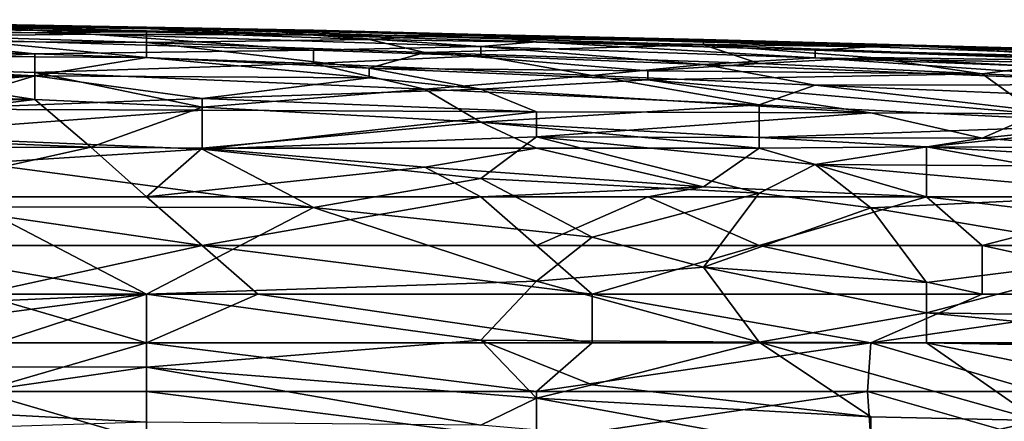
# Model space of a CAD drawing. Extents: x -161 to 11, y -10 to 160.
# Tile 344 of 499: x 0.6163 to 0.6954, y 0.3224 to 0.3547. Entities that reach past the tile are written whole.
import ezdxf

# ---------------------------------------------------------------- set-up
doc = ezdxf.new("R2010")
doc.units = 0
doc.header["$MEASUREMENT"] = 0
doc.layers.get('0').update_dxf_attribs({"linetype": 'CONTINUOUS'})

msp = doc.modelspace()

# ---------------------------------------------------------------- linework, layer by layer
for points in [[(0.608627, 0.354194, 0.705862), (0.626511, 0.353694, 0.701956), (0.590743, 0.354149, 0.701956)], [(0.604156, 0.353527, 0.69805), (0.590743, 0.354149, 0.701956), (0.626511, 0.353694, 0.701956)], [(0.62204, 0.354115, 0.713675), (0.595214, 0.354662, 0.713675), (0.613098, 0.354115, 0.717581)], [(0.62204, 0.354115, 0.713675), (0.608627, 0.354375, 0.709769), (0.595214, 0.354662, 0.713675)], [(0.62204, 0.353491, 0.721487), (0.613098, 0.354115, 0.717581), (0.604156, 0.353933, 0.721487)], [(0.630982, 0.35388, 0.705862), (0.608627, 0.354194, 0.705862), (0.608627, 0.354375, 0.709769)], [(0.639924, 0.353812, 0.709769), (0.608627, 0.354375, 0.709769), (0.62204, 0.354115, 0.713675)], [(0.630982, 0.35388, 0.705862), (0.608627, 0.354375, 0.709769), (0.639924, 0.353812, 0.709769)], [(0.630982, 0.35388, 0.705862), (0.626511, 0.353694, 0.701956), (0.608627, 0.354194, 0.705862)], [(0.62204, 0.353491, 0.721487), (0.639924, 0.35343, 0.717581), (0.613098, 0.354115, 0.717581)], [(0.62204, 0.354115, 0.713675), (0.613098, 0.354115, 0.717581), (0.639924, 0.35343, 0.717581)], [(0.635453, 0.35384, 0.713675), (0.62204, 0.354115, 0.713675), (0.639924, 0.35343, 0.717581)], [(0.635453, 0.35384, 0.713675), (0.639924, 0.353812, 0.709769), (0.62204, 0.354115, 0.713675)], [(0.604156, 0.353284, 0.725394), (0.595214, 0.352548, 0.7293), (0.617569, 0.351923, 0.7293)], [(0.604156, 0.353933, 0.721487), (0.604156, 0.353284, 0.725394), (0.62204, 0.353491, 0.721487)], [(0.626511, 0.353694, 0.701956), (0.626511, 0.35282, 0.694144), (0.604156, 0.353527, 0.69805)], [(0.613098, 0.352919, 0.694144), (0.604156, 0.353527, 0.69805), (0.626511, 0.35282, 0.694144)], [(0.62204, 0.353491, 0.721487), (0.604156, 0.353284, 0.725394), (0.639924, 0.352208, 0.725394)], [(0.639924, 0.352208, 0.725394), (0.604156, 0.353284, 0.725394), (0.617569, 0.351923, 0.7293)], [(0.653337, 0.352503, 0.721487), (0.62204, 0.353491, 0.721487), (0.639924, 0.352208, 0.725394)], [(0.639924, 0.35343, 0.717581), (0.62204, 0.353491, 0.721487), (0.653337, 0.352503, 0.721487)], [(0.626511, 0.353694, 0.701956), (0.630982, 0.35388, 0.705862), (0.648866, 0.35331, 0.701956)], [(0.648866, 0.35331, 0.701956), (0.644395, 0.353078, 0.69805), (0.626511, 0.353694, 0.701956)], [(0.626511, 0.35282, 0.694144), (0.626511, 0.353694, 0.701956), (0.644395, 0.353078, 0.69805)], [(0.648866, 0.353537, 0.705862), (0.630982, 0.35388, 0.705862), (0.639924, 0.353812, 0.709769)], [(0.648866, 0.353537, 0.705862), (0.648866, 0.35331, 0.701956), (0.630982, 0.35388, 0.705862)], [(0.653337, 0.353464, 0.709769), (0.639924, 0.353812, 0.709769), (0.635453, 0.35384, 0.713675)], [(0.653337, 0.353359, 0.713675), (0.635453, 0.35384, 0.713675), (0.639924, 0.35343, 0.717581)], [(0.653337, 0.353359, 0.713675), (0.653337, 0.353464, 0.709769), (0.635453, 0.35384, 0.713675)], [(0.653337, 0.353464, 0.709769), (0.648866, 0.353537, 0.705862), (0.639924, 0.353812, 0.709769)], [(0.657808, 0.352895, 0.717581), (0.639924, 0.35343, 0.717581), (0.653337, 0.352503, 0.721487)], [(0.653337, 0.353359, 0.713675), (0.639924, 0.35343, 0.717581), (0.657808, 0.352895, 0.717581)], [(0.644395, 0.353078, 0.69805), (0.648866, 0.35331, 0.701956), (0.671221, 0.352651, 0.69805)], [(0.653337, 0.353464, 0.709769), (0.671221, 0.353058, 0.705862), (0.648866, 0.353537, 0.705862)], [(0.671221, 0.353058, 0.705862), (0.671221, 0.352919, 0.701956), (0.648866, 0.353537, 0.705862)], [(0.648866, 0.35331, 0.701956), (0.648866, 0.353537, 0.705862), (0.671221, 0.352919, 0.701956)], [(0.671221, 0.352919, 0.701956), (0.671221, 0.352651, 0.69805), (0.648866, 0.35331, 0.701956)], [(0.653337, 0.353359, 0.713675), (0.684635, 0.352471, 0.713675), (0.653337, 0.353464, 0.709769)], [(0.684635, 0.352471, 0.713675), (0.684635, 0.352662, 0.709769), (0.653337, 0.353464, 0.709769)], [(0.684635, 0.352662, 0.709769), (0.671221, 0.353058, 0.705862), (0.653337, 0.353464, 0.709769)], [(0.653337, 0.353359, 0.713675), (0.657808, 0.352895, 0.717581), (0.684635, 0.352471, 0.713675)], [(0.626511, 0.351617, 0.686331), (0.581801, 0.351897, 0.686331), (0.613098, 0.352919, 0.694144)], [(0.595214, 0.352548, 0.7293), (0.599685, 0.350979, 0.733206), (0.617569, 0.351923, 0.7293)], [(0.626511, 0.35282, 0.694144), (0.626511, 0.351617, 0.686331), (0.613098, 0.352919, 0.694144)], [(0.626511, 0.35282, 0.694144), (0.644395, 0.353078, 0.69805), (0.648866, 0.352036, 0.690237)], [(0.648866, 0.352036, 0.690237), (0.644395, 0.350773, 0.682425), (0.626511, 0.35282, 0.694144)], [(0.626511, 0.351617, 0.686331), (0.626511, 0.35282, 0.694144), (0.644395, 0.350773, 0.682425)], [(0.639924, 0.352208, 0.725394), (0.653337, 0.351748, 0.725394), (0.653337, 0.352503, 0.721487)], [(0.671221, 0.352651, 0.69805), (0.648866, 0.352036, 0.690237), (0.644395, 0.353078, 0.69805)], [(0.671221, 0.352651, 0.69805), (0.675692, 0.351144, 0.686331), (0.648866, 0.352036, 0.690237)], [(0.680164, 0.351601, 0.721487), (0.657808, 0.352895, 0.717581), (0.653337, 0.352503, 0.721487)], [(0.680164, 0.351601, 0.721487), (0.653337, 0.352503, 0.721487), (0.671221, 0.351055, 0.725394)], [(0.653337, 0.352503, 0.721487), (0.653337, 0.351748, 0.725394), (0.671221, 0.351055, 0.725394)], [(0.657808, 0.352895, 0.717581), (0.680164, 0.351601, 0.721487), (0.680164, 0.35222, 0.717581)], [(0.657808, 0.352895, 0.717581), (0.680164, 0.35222, 0.717581), (0.684635, 0.352471, 0.713675)], [(0.684635, 0.352662, 0.709769), (0.698048, 0.352347, 0.705862), (0.671221, 0.353058, 0.705862)], [(0.698048, 0.352347, 0.705862), (0.689106, 0.352549, 0.701956), (0.671221, 0.353058, 0.705862)], [(0.671221, 0.352919, 0.701956), (0.671221, 0.353058, 0.705862), (0.689106, 0.352549, 0.701956)], [(0.671221, 0.352651, 0.69805), (0.671221, 0.352919, 0.701956), (0.689106, 0.352549, 0.701956)], [(0.671221, 0.352651, 0.69805), (0.689106, 0.352549, 0.701956), (0.70699, 0.351293, 0.690237)], [(0.684635, 0.351628, 0.690237), (0.671221, 0.352651, 0.69805), (0.70699, 0.351293, 0.690237)], [(0.684635, 0.351628, 0.690237), (0.675692, 0.351144, 0.686331), (0.671221, 0.352651, 0.69805)], [(0.720403, 0.351265, 0.713675), (0.684635, 0.352471, 0.713675), (0.680164, 0.35222, 0.717581)], [(0.684635, 0.352662, 0.709769), (0.684635, 0.352471, 0.713675), (0.720403, 0.351265, 0.713675)], [(0.720403, 0.351265, 0.713675), (0.720403, 0.351526, 0.709769), (0.684635, 0.352662, 0.709769)], [(0.715932, 0.351823, 0.705862), (0.684635, 0.352662, 0.709769), (0.720403, 0.351526, 0.709769)], [(0.715932, 0.351823, 0.705862), (0.698048, 0.352347, 0.705862), (0.684635, 0.352662, 0.709769)], [(0.720403, 0.35162, 0.69805), (0.689106, 0.352549, 0.701956), (0.698048, 0.352347, 0.705862)], [(0.720403, 0.35162, 0.69805), (0.715932, 0.3515, 0.694144), (0.689106, 0.352549, 0.701956)], [(0.70699, 0.351293, 0.690237), (0.689106, 0.352549, 0.701956), (0.715932, 0.3515, 0.694144)], [(0.617569, 0.350148, 0.678519), (0.581801, 0.351897, 0.686331), (0.626511, 0.351617, 0.686331)], [(0.586272, 0.350314, 0.678519), (0.581801, 0.351897, 0.686331), (0.617569, 0.350148, 0.678519)], [(0.599685, 0.350979, 0.733206), (0.617569, 0.350412, 0.733206), (0.617569, 0.351923, 0.7293)], [(0.617569, 0.351923, 0.7293), (0.639924, 0.351132, 0.7293), (0.639924, 0.352208, 0.725394)], [(0.639924, 0.351132, 0.7293), (0.617569, 0.351923, 0.7293), (0.617569, 0.350412, 0.733206)], [(0.644395, 0.350003, 0.678519), (0.617569, 0.350148, 0.678519), (0.626511, 0.351617, 0.686331)], [(0.644395, 0.350773, 0.682425), (0.644395, 0.350003, 0.678519), (0.626511, 0.351617, 0.686331)], [(0.639924, 0.352208, 0.725394), (0.639924, 0.351132, 0.7293), (0.653337, 0.351748, 0.725394)], [(0.653337, 0.351748, 0.725394), (0.639924, 0.351132, 0.7293), (0.662279, 0.350187, 0.7293)], [(0.644395, 0.350773, 0.682425), (0.648866, 0.352036, 0.690237), (0.66675, 0.350561, 0.682425)], [(0.66675, 0.350561, 0.682425), (0.648866, 0.352036, 0.690237), (0.675692, 0.351144, 0.686331)], [(0.653337, 0.351748, 0.725394), (0.662279, 0.350187, 0.7293), (0.671221, 0.351055, 0.725394)], [(0.680164, 0.351601, 0.721487), (0.671221, 0.351055, 0.725394), (0.711461, 0.349468, 0.725394)], [(0.675692, 0.351144, 0.686331), (0.684635, 0.351628, 0.690237), (0.693577, 0.350328, 0.682425)], [(0.680164, 0.35222, 0.717581), (0.680164, 0.351601, 0.721487), (0.720403, 0.350792, 0.717581)], [(0.680164, 0.35222, 0.717581), (0.720403, 0.350792, 0.717581), (0.720403, 0.351265, 0.713675)], [(0.715932, 0.350244, 0.721487), (0.680164, 0.351601, 0.721487), (0.711461, 0.349468, 0.725394)], [(0.720403, 0.350792, 0.717581), (0.680164, 0.351601, 0.721487), (0.715932, 0.350244, 0.721487)], [(0.693577, 0.350328, 0.682425), (0.684635, 0.351628, 0.690237), (0.698048, 0.350916, 0.686331)], [(0.698048, 0.350916, 0.686331), (0.684635, 0.351628, 0.690237), (0.70699, 0.351293, 0.690237)], [(0.599685, 0.350979, 0.733206), (0.595214, 0.348935, 0.737112), (0.617569, 0.348255, 0.736983)], [(0.599685, 0.350979, 0.733206), (0.617569, 0.348255, 0.736983), (0.617569, 0.350412, 0.733206)], [(0.617569, 0.350412, 0.733206), (0.648866, 0.349072, 0.733206), (0.639924, 0.351132, 0.7293)], [(0.639924, 0.351132, 0.7293), (0.648866, 0.349072, 0.733206), (0.662279, 0.350187, 0.7293)], [(0.680164, 0.349405, 0.7293), (0.671221, 0.351055, 0.725394), (0.662279, 0.350187, 0.7293)], [(0.675692, 0.351144, 0.686331), (0.693577, 0.350328, 0.682425), (0.66675, 0.350561, 0.682425)], [(0.711461, 0.349468, 0.725394), (0.671221, 0.351055, 0.725394), (0.680164, 0.349405, 0.7293)], [(0.693577, 0.350328, 0.682425), (0.698048, 0.350916, 0.686331), (0.711461, 0.349468, 0.678519)], [(0.586272, 0.348525, 0.670706), (0.586272, 0.350314, 0.678519), (0.617569, 0.350148, 0.678519)], [(0.617569, 0.350148, 0.678519), (0.608627, 0.347466, 0.6668), (0.586272, 0.347564, 0.6668)], [(0.617569, 0.350148, 0.678519), (0.586272, 0.347564, 0.6668), (0.586272, 0.348525, 0.670706)], [(0.630982, 0.348342, 0.670706), (0.608627, 0.347466, 0.6668), (0.617569, 0.350148, 0.678519)], [(0.648866, 0.349072, 0.733206), (0.617569, 0.350412, 0.733206), (0.630982, 0.347652, 0.737112)], [(0.617569, 0.350412, 0.733206), (0.617569, 0.348255, 0.736983), (0.630982, 0.347652, 0.737112)], [(0.630982, 0.348342, 0.670706), (0.617569, 0.350148, 0.678519), (0.644395, 0.350003, 0.678519)], [(0.630982, 0.348342, 0.670706), (0.644395, 0.350003, 0.678519), (0.653337, 0.349097, 0.674612)], [(0.66675, 0.350561, 0.682425), (0.66675, 0.349822, 0.678519), (0.644395, 0.350773, 0.682425)], [(0.66675, 0.349822, 0.678519), (0.653337, 0.349097, 0.674612), (0.644395, 0.350773, 0.682425)], [(0.644395, 0.350003, 0.678519), (0.644395, 0.350773, 0.682425), (0.653337, 0.349097, 0.674612)], [(0.648866, 0.349072, 0.733206), (0.675692, 0.347826, 0.733206), (0.662279, 0.350187, 0.7293)], [(0.680164, 0.349405, 0.7293), (0.662279, 0.350187, 0.7293), (0.675692, 0.347826, 0.733206)], [(0.66675, 0.349822, 0.678519), (0.66675, 0.350561, 0.682425), (0.693577, 0.350328, 0.682425)], [(0.693577, 0.350328, 0.682425), (0.698048, 0.347109, 0.6668), (0.66675, 0.349822, 0.678519)], [(0.698048, 0.347109, 0.6668), (0.693577, 0.350328, 0.682425), (0.711461, 0.349468, 0.678519)], [(0.653337, 0.349097, 0.674612), (0.66675, 0.349822, 0.678519), (0.684635, 0.347173, 0.6668)], [(0.684635, 0.347173, 0.6668), (0.66675, 0.349822, 0.678519), (0.698048, 0.347109, 0.6668)], [(0.70699, 0.346308, 0.733206), (0.680164, 0.349405, 0.7293), (0.675692, 0.347826, 0.733206)], [(0.715932, 0.347915, 0.7293), (0.711461, 0.349468, 0.725394), (0.680164, 0.349405, 0.7293)], [(0.70699, 0.346308, 0.733206), (0.715932, 0.347915, 0.7293), (0.680164, 0.349405, 0.7293)], [(0.595214, 0.348935, 0.737112), (0.595214, 0.348255, 0.738023), (0.617569, 0.348255, 0.736983)], [(0.653337, 0.349097, 0.674612), (0.657808, 0.347271, 0.6668), (0.630982, 0.348342, 0.670706)], [(0.630982, 0.347652, 0.737112), (0.653337, 0.346431, 0.737112), (0.648866, 0.349072, 0.733206)], [(0.648866, 0.349072, 0.733206), (0.653337, 0.346431, 0.737112), (0.675692, 0.347826, 0.733206)], [(0.684635, 0.347173, 0.6668), (0.657808, 0.347271, 0.6668), (0.653337, 0.349097, 0.674612)], [(0.595214, 0.345522, 0.741019), (0.62204, 0.344431, 0.741019), (0.617569, 0.348255, 0.736983)], [(0.595214, 0.348255, 0.738023), (0.595214, 0.345522, 0.741019), (0.617569, 0.348255, 0.736983)], [(0.630982, 0.348342, 0.670706), (0.630982, 0.347409, 0.6668), (0.608627, 0.347466, 0.6668)], [(0.630982, 0.347652, 0.737112), (0.617569, 0.348255, 0.736983), (0.62204, 0.344431, 0.741019)], [(0.630982, 0.344349, 0.740695), (0.630982, 0.347652, 0.737112), (0.62204, 0.344431, 0.741019)], [(0.630982, 0.347409, 0.6668), (0.630982, 0.348342, 0.670706), (0.657808, 0.347271, 0.6668)], [(0.630982, 0.347652, 0.737112), (0.630982, 0.344349, 0.740695), (0.653337, 0.346431, 0.737112)], [(0.653337, 0.346431, 0.737112), (0.675692, 0.345194, 0.737112), (0.675692, 0.347826, 0.733206)], [(0.675692, 0.347826, 0.733206), (0.675692, 0.345194, 0.737112), (0.70699, 0.346308, 0.733206)], [(0.604156, 0.345398, 0.658987), (0.608627, 0.347466, 0.6668), (0.630982, 0.347409, 0.6668)], [(0.630982, 0.347409, 0.6668), (0.630982, 0.344261, 0.655081), (0.604156, 0.345398, 0.658987)], [(0.630982, 0.344261, 0.655081), (0.630982, 0.347409, 0.6668), (0.657808, 0.347271, 0.6668)], [(0.630982, 0.344261, 0.655081), (0.657808, 0.347271, 0.6668), (0.657808, 0.345249, 0.658987)], [(0.684635, 0.347173, 0.6668), (0.657808, 0.345249, 0.658987), (0.657808, 0.347271, 0.6668)], [(0.657808, 0.345249, 0.658987), (0.684635, 0.347173, 0.6668), (0.693577, 0.345155, 0.658987)], [(0.698048, 0.347109, 0.6668), (0.693577, 0.345155, 0.658987), (0.684635, 0.347173, 0.6668)], [(0.711461, 0.347014, 0.6668), (0.693577, 0.345155, 0.658987), (0.698048, 0.347109, 0.6668)], [(0.711461, 0.347014, 0.6668), (0.724874, 0.342762, 0.651175), (0.693577, 0.345155, 0.658987)], [(0.653337, 0.346431, 0.737112), (0.630982, 0.344349, 0.740695), (0.657808, 0.344349, 0.739116)], [(0.653337, 0.346431, 0.737112), (0.675692, 0.344349, 0.738057), (0.675692, 0.345194, 0.737112)], [(0.657808, 0.344349, 0.739116), (0.675692, 0.344349, 0.738057), (0.653337, 0.346431, 0.737112)], [(0.689106, 0.344464, 0.737112), (0.70699, 0.346308, 0.733206), (0.675692, 0.345194, 0.737112)], [(0.70699, 0.346308, 0.733206), (0.689106, 0.344464, 0.737112), (0.711461, 0.344349, 0.735709)], [(0.599685, 0.344349, 0.741842), (0.62204, 0.344431, 0.741019), (0.595214, 0.345522, 0.741019)], [(0.613098, 0.343157, 0.651175), (0.604156, 0.345398, 0.658987), (0.630982, 0.344261, 0.655081)], [(0.630982, 0.344261, 0.655081), (0.657808, 0.345249, 0.658987), (0.653337, 0.341906, 0.647269)], [(0.653337, 0.341906, 0.647269), (0.657808, 0.345249, 0.658987), (0.675692, 0.340723, 0.643362)], [(0.680164, 0.343037, 0.651175), (0.657808, 0.345249, 0.658987), (0.693577, 0.345155, 0.658987)], [(0.680164, 0.343037, 0.651175), (0.675692, 0.340723, 0.643362), (0.657808, 0.345249, 0.658987)], [(0.689106, 0.344464, 0.737112), (0.675692, 0.345194, 0.737112), (0.675692, 0.344349, 0.738057)], [(0.680164, 0.343037, 0.651175), (0.693577, 0.345155, 0.658987), (0.724874, 0.342762, 0.651175)], [(0.62204, 0.344431, 0.741019), (0.599685, 0.344349, 0.741842), (0.604156, 0.340443, 0.744183)], [(0.604156, 0.340443, 0.744183), (0.626511, 0.340443, 0.743561), (0.62204, 0.344431, 0.741019)], [(0.613098, 0.343157, 0.651175), (0.630982, 0.344261, 0.655081), (0.639924, 0.339591, 0.639456)], [(0.630982, 0.344349, 0.740695), (0.62204, 0.344431, 0.741019), (0.626511, 0.340443, 0.743561)], [(0.630982, 0.344349, 0.740695), (0.626511, 0.340443, 0.743561), (0.648866, 0.342813, 0.741019)], [(0.648866, 0.342813, 0.741019), (0.657808, 0.344349, 0.739116), (0.630982, 0.344349, 0.740695)], [(0.639924, 0.339591, 0.639456), (0.630982, 0.344261, 0.655081), (0.653337, 0.341906, 0.647269)], [(0.657808, 0.344349, 0.739116), (0.648866, 0.342813, 0.741019), (0.671221, 0.34125, 0.741019)], [(0.671221, 0.34125, 0.741019), (0.675692, 0.344349, 0.738057), (0.657808, 0.344349, 0.739116)], [(0.689106, 0.340443, 0.740698), (0.675692, 0.344349, 0.738057), (0.671221, 0.34125, 0.741019)], [(0.675692, 0.344349, 0.738057), (0.689106, 0.340443, 0.740698), (0.689106, 0.344464, 0.737112)], [(0.711461, 0.340443, 0.739528), (0.711461, 0.343148, 0.737112), (0.689106, 0.344464, 0.737112)], [(0.689106, 0.344464, 0.737112), (0.711461, 0.343148, 0.737112), (0.711461, 0.344349, 0.735709)], [(0.711461, 0.340443, 0.739528), (0.689106, 0.344464, 0.737112), (0.689106, 0.340443, 0.740698)], [(0.639924, 0.339591, 0.639456), (0.613098, 0.339645, 0.639456), (0.613098, 0.343157, 0.651175)], [(0.675692, 0.340723, 0.643362), (0.680164, 0.343037, 0.651175), (0.684635, 0.339547, 0.639456)], [(0.70699, 0.340632, 0.643362), (0.680164, 0.343037, 0.651175), (0.724874, 0.342762, 0.651175)], [(0.684635, 0.339547, 0.639456), (0.680164, 0.343037, 0.651175), (0.70699, 0.340632, 0.643362)], [(0.626511, 0.340443, 0.743561), (0.653337, 0.340443, 0.74236), (0.648866, 0.342813, 0.741019)], [(0.671221, 0.34125, 0.741019), (0.648866, 0.342813, 0.741019), (0.653337, 0.340443, 0.74236)], [(0.639924, 0.339591, 0.639456), (0.653337, 0.341906, 0.647269), (0.662279, 0.337191, 0.631644)], [(0.675692, 0.340723, 0.643362), (0.662279, 0.337191, 0.631644), (0.653337, 0.341906, 0.647269)], [(0.671221, 0.34125, 0.741019), (0.653337, 0.340443, 0.74236), (0.66675, 0.340443, 0.741781)], [(0.662279, 0.337191, 0.631644), (0.675692, 0.340723, 0.643362), (0.671221, 0.334787, 0.623831)], [(0.66675, 0.340443, 0.741781), (0.689106, 0.340443, 0.740698), (0.671221, 0.34125, 0.741019)], [(0.684635, 0.339547, 0.639456), (0.671221, 0.334787, 0.623831), (0.675692, 0.340723, 0.643362)], [(0.70699, 0.340632, 0.643362), (0.70699, 0.335824, 0.627737), (0.684635, 0.339547, 0.639456)], [(0.604156, 0.340443, 0.744183), (0.630982, 0.336537, 0.745037), (0.626511, 0.340443, 0.743561)], [(0.608627, 0.336537, 0.745544), (0.630982, 0.336537, 0.745037), (0.604156, 0.340443, 0.744183)], [(0.626511, 0.340443, 0.743561), (0.630982, 0.336537, 0.745037), (0.653337, 0.340443, 0.74236)], [(0.657808, 0.336537, 0.744105), (0.653337, 0.340443, 0.74236), (0.630982, 0.336537, 0.745037)], [(0.657808, 0.336537, 0.744105), (0.66675, 0.340443, 0.741781), (0.653337, 0.340443, 0.74236)], [(0.657808, 0.336537, 0.744105), (0.675692, 0.336537, 0.743389), (0.66675, 0.340443, 0.741781)], [(0.675692, 0.336537, 0.743389), (0.689106, 0.340443, 0.740698), (0.66675, 0.340443, 0.741781)], [(0.675692, 0.336537, 0.743389), (0.693577, 0.336537, 0.742623), (0.689106, 0.340443, 0.740698)], [(0.702519, 0.338835, 0.741019), (0.711461, 0.340443, 0.739528), (0.689106, 0.340443, 0.740698)], [(0.693577, 0.336537, 0.742623), (0.702519, 0.338835, 0.741019), (0.689106, 0.340443, 0.740698)], [(0.613098, 0.334939, 0.623831), (0.613098, 0.339645, 0.639456), (0.626511, 0.33263, 0.616183)], [(0.613098, 0.339645, 0.639456), (0.639924, 0.339591, 0.639456), (0.626511, 0.33263, 0.616183)], [(0.626511, 0.33263, 0.616183), (0.639924, 0.339591, 0.639456), (0.657808, 0.333659, 0.619925)], [(0.662279, 0.337191, 0.631644), (0.657808, 0.333659, 0.619925), (0.639924, 0.339591, 0.639456)], [(0.671221, 0.334787, 0.623831), (0.684635, 0.339547, 0.639456), (0.689106, 0.333565, 0.619925)], [(0.70699, 0.335824, 0.627737), (0.689106, 0.333565, 0.619925), (0.684635, 0.339547, 0.639456)], [(0.693577, 0.336537, 0.742623), (0.733816, 0.336537, 0.740882), (0.702519, 0.338835, 0.741019)], [(0.657808, 0.333659, 0.619925), (0.662279, 0.337191, 0.631644), (0.671221, 0.334787, 0.623831)], [(0.613098, 0.33263, 0.74627), (0.630982, 0.336537, 0.745037), (0.608627, 0.336537, 0.745544)], [(0.635453, 0.33263, 0.745758), (0.630982, 0.336537, 0.745037), (0.613098, 0.33263, 0.74627)], [(0.662279, 0.33263, 0.744978), (0.657808, 0.336537, 0.744105), (0.630982, 0.336537, 0.745037)], [(0.635453, 0.33263, 0.745758), (0.662279, 0.33263, 0.744978), (0.630982, 0.336537, 0.745037)], [(0.662279, 0.33263, 0.744978), (0.675692, 0.336537, 0.743389), (0.657808, 0.336537, 0.744105)], [(0.662279, 0.33263, 0.744978), (0.693577, 0.33263, 0.743969), (0.675692, 0.336537, 0.743389)], [(0.675692, 0.336537, 0.743389), (0.693577, 0.33263, 0.743969), (0.693577, 0.336537, 0.742623)], [(0.689106, 0.331127, 0.612112), (0.689106, 0.333565, 0.619925), (0.70699, 0.335824, 0.627737)], [(0.724874, 0.330594, 0.612112), (0.689106, 0.331127, 0.612112), (0.70699, 0.335824, 0.627737)], [(0.733816, 0.336537, 0.740882), (0.693577, 0.336537, 0.742623), (0.711461, 0.33263, 0.743274)], [(0.693577, 0.336537, 0.742623), (0.693577, 0.33263, 0.743969), (0.711461, 0.33263, 0.743274)], [(0.626511, 0.33263, 0.616183), (0.599685, 0.331433, 0.612112), (0.613098, 0.334939, 0.623831)], [(0.657808, 0.333659, 0.619925), (0.671221, 0.334787, 0.623831), (0.675692, 0.328783, 0.6043)], [(0.671221, 0.334787, 0.623831), (0.689106, 0.333565, 0.619925), (0.689106, 0.331127, 0.612112)], [(0.675692, 0.328783, 0.6043), (0.671221, 0.334787, 0.623831), (0.689106, 0.331127, 0.612112)], [(0.626511, 0.33263, 0.616183), (0.657808, 0.333659, 0.619925), (0.653337, 0.328945, 0.6043)], [(0.653337, 0.328945, 0.6043), (0.657808, 0.333659, 0.619925), (0.675692, 0.328783, 0.6043)], [(0.599685, 0.329131, 0.6043), (0.626511, 0.33263, 0.616183), (0.608627, 0.326801, 0.596487)], [(0.599685, 0.329131, 0.6043), (0.599685, 0.331433, 0.612112), (0.626511, 0.33263, 0.616183)], [(0.608627, 0.326801, 0.596487), (0.626511, 0.33263, 0.616183), (0.626511, 0.326756, 0.596487)], [(0.613098, 0.33263, 0.74627), (0.626511, 0.328724, 0.746347), (0.635453, 0.33263, 0.745758)], [(0.613098, 0.33263, 0.74627), (0.613098, 0.328724, 0.746595), (0.626511, 0.328724, 0.746347)], [(0.626511, 0.328724, 0.746347), (0.662279, 0.328724, 0.745394), (0.635453, 0.33263, 0.745758)], [(0.626511, 0.326756, 0.596487), (0.626511, 0.33263, 0.616183), (0.653337, 0.328945, 0.6043)], [(0.635453, 0.33263, 0.745758), (0.662279, 0.328724, 0.745394), (0.662279, 0.33263, 0.744978)], [(0.684635, 0.328724, 0.744848), (0.662279, 0.33263, 0.744978), (0.662279, 0.328724, 0.745394)], [(0.693577, 0.33263, 0.743969), (0.662279, 0.33263, 0.744978), (0.684635, 0.328724, 0.744848)], [(0.711461, 0.33263, 0.743274), (0.684635, 0.328724, 0.744848), (0.720403, 0.328724, 0.743653)], [(0.693577, 0.33263, 0.743969), (0.684635, 0.328724, 0.744848), (0.711461, 0.33263, 0.743274)], [(0.675692, 0.328783, 0.6043), (0.689106, 0.331127, 0.612112), (0.689106, 0.328724, 0.604495)], [(0.689106, 0.331127, 0.612112), (0.724874, 0.330594, 0.612112), (0.720403, 0.328122, 0.6043)], [(0.689106, 0.328724, 0.604495), (0.689106, 0.331127, 0.612112), (0.720403, 0.328122, 0.6043)], [(0.613098, 0.324818, 0.746509), (0.626511, 0.324818, 0.746227), (0.626511, 0.328724, 0.746347)], [(0.626511, 0.328724, 0.746347), (0.613098, 0.328724, 0.746595), (0.613098, 0.324818, 0.746509)], [(0.626511, 0.326756, 0.596487), (0.653337, 0.328945, 0.6043), (0.657808, 0.324281, 0.588675)], [(0.657808, 0.324818, 0.745522), (0.662279, 0.328724, 0.745394), (0.626511, 0.328724, 0.746347)], [(0.626511, 0.328724, 0.746347), (0.626511, 0.324818, 0.746227), (0.657808, 0.324818, 0.745522)], [(0.675692, 0.328783, 0.6043), (0.662279, 0.325361, 0.592581), (0.653337, 0.328945, 0.6043)], [(0.657808, 0.324281, 0.588675), (0.653337, 0.328945, 0.6043), (0.662279, 0.325361, 0.592581)], [(0.684635, 0.328724, 0.744848), (0.662279, 0.328724, 0.745394), (0.657808, 0.324818, 0.745522)], [(0.684373, 0.324818, 0.744925), (0.684635, 0.328724, 0.744848), (0.657808, 0.324818, 0.745522)], [(0.662279, 0.325361, 0.592581), (0.675692, 0.328783, 0.6043), (0.684635, 0.322783, 0.584769)], [(0.689106, 0.328724, 0.604495), (0.698048, 0.322492, 0.584769), (0.675692, 0.328783, 0.6043)], [(0.698048, 0.322492, 0.584769), (0.684635, 0.322783, 0.584769), (0.675692, 0.328783, 0.6043)], [(0.698048, 0.324818, 0.74457), (0.684635, 0.328724, 0.744848), (0.684373, 0.324818, 0.744925)], [(0.720403, 0.328724, 0.743653), (0.684635, 0.328724, 0.744848), (0.698048, 0.324818, 0.74457)], [(0.689106, 0.328724, 0.604495), (0.720403, 0.328122, 0.6043), (0.715932, 0.323212, 0.588675)], [(0.698048, 0.322492, 0.584769), (0.689106, 0.328724, 0.604495), (0.715932, 0.323212, 0.588675)], [(0.604156, 0.323539, 0.584769), (0.608627, 0.326801, 0.596487), (0.626511, 0.326756, 0.596487)], [(0.604156, 0.323539, 0.584769), (0.626511, 0.326756, 0.596487), (0.626511, 0.322351, 0.580862)], [(0.626511, 0.326756, 0.596487), (0.657808, 0.324281, 0.588675), (0.653337, 0.322116, 0.580862)], [(0.626511, 0.322351, 0.580862), (0.626511, 0.326756, 0.596487), (0.653337, 0.322116, 0.580862)], [(0.626511, 0.320912, 0.745722), (0.626511, 0.324818, 0.746227), (0.613098, 0.324818, 0.746509)], [(0.613098, 0.324818, 0.746509), (0.613098, 0.320912, 0.745965), (0.626511, 0.320912, 0.745722)], [(0.657808, 0.320912, 0.745132), (0.657808, 0.324818, 0.745522), (0.626511, 0.324818, 0.746227)], [(0.626511, 0.324818, 0.746227), (0.626511, 0.320912, 0.745722), (0.657808, 0.320912, 0.745132)], [(0.657808, 0.324281, 0.588675), (0.662279, 0.325361, 0.592581), (0.684635, 0.322783, 0.584769)], [(0.684373, 0.324818, 0.744925), (0.657808, 0.324818, 0.745522), (0.657808, 0.320912, 0.745132)], [(0.657808, 0.320912, 0.745132), (0.684635, 0.320912, 0.744603), (0.684373, 0.324818, 0.744925)], [(0.698048, 0.320912, 0.74426), (0.698048, 0.324818, 0.74457), (0.684373, 0.324818, 0.744925)], [(0.684373, 0.324818, 0.744925), (0.684635, 0.320912, 0.744603), (0.698048, 0.320912, 0.74426)], [(0.653337, 0.322116, 0.580862), (0.657808, 0.324281, 0.588675), (0.684635, 0.319393, 0.57305)], [(0.684635, 0.322783, 0.584769), (0.684635, 0.319393, 0.57305), (0.657808, 0.324281, 0.588675)], [(0.599685, 0.321508, 0.576956), (0.604156, 0.323539, 0.584769), (0.626511, 0.322351, 0.580862)], [(0.684635, 0.319393, 0.57305), (0.684635, 0.322783, 0.584769), (0.698048, 0.322492, 0.584769)], [(0.684635, 0.319393, 0.57305), (0.698048, 0.322492, 0.584769), (0.698048, 0.319009, 0.57305)]]:
    msp.add_3dface(points)

doc.saveas('drawing.dxf')
